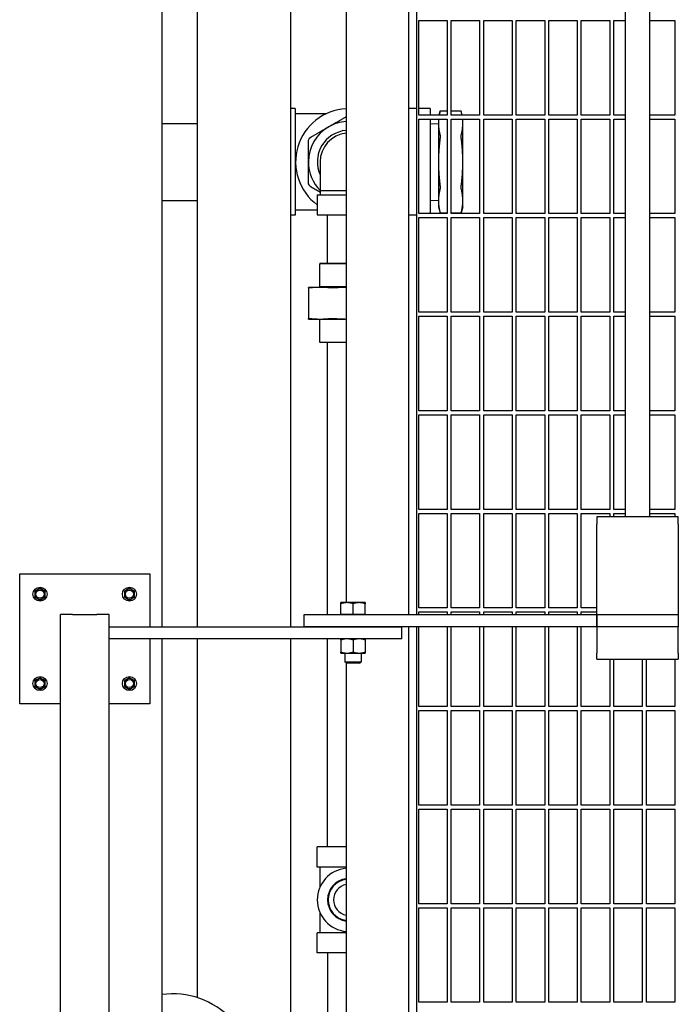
# Model space of a CAD drawing. Header units: inches. Extents: x 24 to 1128, y -58 to 748.
# Tile 671 of 679: x 723 to 743, y 626 to 656. Entities that reach past the tile are written whole.
import ezdxf

# ---------------------------------------------------------------- set-up
doc = ezdxf.new("R2010")
doc.units = ezdxf.units.IN
doc.header["$LTSCALE"] = 32
doc.header["$MEASUREMENT"] = 0
doc.layers.add('Visible (ANSI)', color=7, linetype='Continuous', lineweight=30)

msp = doc.modelspace()

# ---------------------------------------------------------------- linework, layer by layer
at = {"layer": 'Visible (ANSI)'}
for p, q in [((727.28063, 662.56478), (727.28063, 637.81478)), ((728.35813, 662.56478), (728.35813, 637.81478)), ((731.23313, 662.56478), (731.23313, 637.81478)), ((734.86063, 662.18978), (734.86063, 638.18978)), ((735.11063, 662.18978), (735.11063, 638.18978)), ((732.94063, 661.82578), (732.94063, 638.55378)), ((741.53063, 641.18978), (741.53063, 659.18978)), ((742.28063, 641.18978), (742.28063, 659.18978)), ((735.17313, 653.54728), (735.17313, 656.45353)), ((735.17313, 656.45353), (736.04813, 656.45353)), ((736.04813, 656.45353), (736.04813, 653.54728)), ((736.17313, 653.54728), (736.17313, 656.45353)), ((736.17313, 656.45353), (737.04813, 656.45353)), ((737.04813, 656.45353), (737.04813, 653.54728)), ((737.17313, 653.54728), (737.17313, 656.45353)), ((737.17313, 656.45353), (738.04813, 656.45353)), ((738.04813, 656.45353), (738.04813, 653.54728)), ((738.17313, 653.54728), (738.17313, 656.45353)), ((738.17313, 656.45353), (739.04813, 656.45353)), ((739.04813, 656.45353), (739.04813, 653.54728)), ((739.17313, 653.54728), (739.17313, 656.45353)), ((739.17313, 656.45353), (740.04813, 656.45353)), ((740.04813, 656.45353), (740.04813, 653.54728)), ((740.17313, 653.54728), (740.17313, 656.45353)), ((740.17313, 656.45353), (741.04813, 656.45353)), ((741.04813, 656.45353), (741.04813, 653.54728)), ((741.17313, 653.54728), (741.17313, 656.45353)), ((741.17313, 656.45353), (741.53063, 656.45353)), ((742.28063, 656.45353), (743.04813, 656.45353)), ((743.04813, 656.45353), (743.04813, 653.54728)), ((731.37063, 653.74274), (731.23313, 653.74274)), ((731.37063, 653.74274), (731.37063, 650.46274)), ((735.11063, 653.74274), (734.86063, 653.74274)), ((735.53063, 653.74274), (735.17313, 653.74274)), ((735.53063, 653.74274), (735.53063, 653.54728)), ((735.79927, 653.54728), (735.83245, 653.67112)), ((735.83245, 653.67112), (736.04813, 653.67112)), ((736.17313, 653.67112), (736.47882, 653.67112)), ((736.512, 653.54728), (736.47882, 653.67112)), ((732.32409, 653.58274), (731.37063, 653.58274)), ((736.04813, 653.54728), (735.17313, 653.54728)), ((735.17313, 650.51603), (735.17313, 653.42228)), ((735.17313, 653.42228), (736.04813, 653.42228)), ((735.53063, 653.42228), (735.53063, 650.51603)), ((735.78063, 653.42228), (735.78063, 653.29353)), ((736.04813, 653.42228), (736.04813, 650.51603)), ((737.04813, 653.54728), (736.17313, 653.54728)), ((736.17313, 650.51603), (736.17313, 653.42228)), ((736.17313, 653.42228), (737.04813, 653.42228)), ((736.53063, 653.29353), (736.53063, 653.42228)), ((737.04813, 653.42228), (737.04813, 650.51603)), ((738.04813, 653.54728), (737.17313, 653.54728)), ((737.17313, 650.51603), (737.17313, 653.42228)), ((737.17313, 653.42228), (738.04813, 653.42228)), ((738.04813, 653.42228), (738.04813, 650.51603)), ((739.04813, 653.54728), (738.17313, 653.54728)), ((738.17313, 650.51603), (738.17313, 653.42228)), ((738.17313, 653.42228), (739.04813, 653.42228)), ((739.04813, 653.42228), (739.04813, 650.51603)), ((740.04813, 653.54728), (739.17313, 653.54728)), ((739.17313, 650.51603), (739.17313, 653.42228)), ((739.17313, 653.42228), (740.04813, 653.42228)), ((740.04813, 653.42228), (740.04813, 650.51603)), ((741.04813, 653.54728), (740.17313, 653.54728)), ((740.17313, 650.51603), (740.17313, 653.42228)), ((740.17313, 653.42228), (741.04813, 653.42228)), ((741.04813, 653.42228), (741.04813, 650.51603)), ((741.53063, 653.54728), (741.17313, 653.54728)), ((741.17313, 650.51603), (741.17313, 653.42228)), ((741.17313, 653.42228), (741.53063, 653.42228)), ((743.04813, 653.54728), (742.28063, 653.54728)), ((742.28063, 653.42228), (743.04813, 653.42228)), ((743.04813, 653.42228), (743.04813, 650.51603)), ((727.28063, 653.29024), (728.35813, 653.29024)), ((735.53063, 653.27933), (735.78063, 653.29024)), ((735.78063, 653.29353), (735.78063, 652.10274)), ((736.53063, 652.10274), (736.53063, 653.29353)), ((732.14063, 652.10274), (732.14063, 651.21851)), ((735.78063, 652.10274), (735.78063, 650.91196)), ((736.53063, 650.91196), (736.53063, 652.10274)), ((732.14063, 651.21851), (732.14063, 651.09274)), ((727.28063, 650.91524), (728.35813, 650.91524)), ((732.05563, 651.09274), (732.94063, 651.09274)), ((732.05563, 651.09274), (732.05563, 650.47274)), ((735.53063, 650.92616), (735.78063, 650.91524)), ((735.78063, 650.91196), (735.78063, 650.72774)), ((736.53063, 650.72774), (736.53063, 650.91196)), ((732.05563, 650.62274), (731.37063, 650.62274)), ((735.78063, 650.72774), (735.83245, 650.53437)), ((736.53063, 650.72774), (736.47882, 650.53437)), ((731.37063, 650.46274), (731.23313, 650.46274)), ((732.05563, 650.47274), (732.94063, 650.47274)), ((732.37313, 648.98836), (732.37313, 650.47274)), ((735.11063, 650.46274), (734.86063, 650.46274)), ((736.04813, 650.51603), (735.17313, 650.51603)), ((735.17313, 647.48478), (735.17313, 650.39103)), ((735.17313, 650.39103), (736.04813, 650.39103)), ((735.83245, 650.53437), (736.04813, 650.53437)), ((736.04813, 650.39103), (736.04813, 647.48478)), ((736.17313, 650.53437), (736.47882, 650.53437)), ((737.04813, 650.51603), (736.17313, 650.51603)), ((736.17313, 647.48478), (736.17313, 650.39103)), ((736.17313, 650.39103), (737.04813, 650.39103)), ((737.04813, 650.39103), (737.04813, 647.48478)), ((738.04813, 650.51603), (737.17313, 650.51603)), ((737.17313, 647.48478), (737.17313, 650.39103)), ((737.17313, 650.39103), (738.04813, 650.39103)), ((738.04813, 650.39103), (738.04813, 647.48478)), ((739.04813, 650.51603), (738.17313, 650.51603)), ((738.17313, 647.48478), (738.17313, 650.39103)), ((738.17313, 650.39103), (739.04813, 650.39103)), ((739.04813, 650.39103), (739.04813, 647.48478)), ((740.04813, 650.51603), (739.17313, 650.51603)), ((739.17313, 647.48478), (739.17313, 650.39103)), ((739.17313, 650.39103), (740.04813, 650.39103)), ((740.04813, 650.39103), (740.04813, 647.48478)), ((741.04813, 650.51603), (740.17313, 650.51603)), ((740.17313, 647.48478), (740.17313, 650.39103)), ((740.17313, 650.39103), (741.04813, 650.39103)), ((741.04813, 650.39103), (741.04813, 647.48478)), ((741.53063, 650.51603), (741.17313, 650.51603)), ((741.17313, 647.48478), (741.17313, 650.39103)), ((741.17313, 650.39103), (741.53063, 650.39103)), ((743.04813, 650.51603), (742.28063, 650.51603)), ((742.28063, 650.39103), (743.04813, 650.39103)), ((743.04813, 650.39103), (743.04813, 647.48478)), ((732.14626, 648.98836), (732.13063, 648.97274)), ((732.94063, 648.97274), (732.13063, 648.97274)), ((732.13063, 648.26336), (732.13063, 648.97274)), ((732.14626, 648.98836), (732.94063, 648.98836)), ((732.14675, 648.24836), (731.78063, 648.24836)), ((731.78063, 648.22973), (731.78063, 647.29199)), ((732.13063, 648.26336), (732.11563, 648.24836)), ((732.94063, 648.26336), (732.13063, 648.26336)), ((732.94063, 648.24836), (732.14675, 648.24836)), ((731.78063, 647.27336), (732.14675, 647.27336)), ((732.13063, 646.56549), (732.13063, 647.27336)), ((732.14675, 647.27336), (732.94063, 647.27336)), ((736.04813, 647.48478), (735.17313, 647.48478)), ((735.17313, 644.45353), (735.17313, 647.35978)), ((735.17313, 647.35978), (736.04813, 647.35978)), ((736.04813, 647.35978), (736.04813, 644.45353)), ((737.04813, 647.48478), (736.17313, 647.48478)), ((736.17313, 644.45353), (736.17313, 647.35978)), ((736.17313, 647.35978), (737.04813, 647.35978)), ((737.04813, 647.35978), (737.04813, 644.45353)), ((738.04813, 647.48478), (737.17313, 647.48478)), ((737.17313, 644.45353), (737.17313, 647.35978)), ((737.17313, 647.35978), (738.04813, 647.35978)), ((738.04813, 647.35978), (738.04813, 644.45353)), ((739.04813, 647.48478), (738.17313, 647.48478)), ((738.17313, 644.45353), (738.17313, 647.35978)), ((738.17313, 647.35978), (739.04813, 647.35978)), ((739.04813, 647.35978), (739.04813, 644.45353)), ((740.04813, 647.48478), (739.17313, 647.48478)), ((739.17313, 644.45353), (739.17313, 647.35978)), ((739.17313, 647.35978), (740.04813, 647.35978)), ((740.04813, 647.35978), (740.04813, 644.45353)), ((741.04813, 647.48478), (740.17313, 647.48478)), ((740.17313, 644.45353), (740.17313, 647.35978)), ((740.17313, 647.35978), (741.04813, 647.35978)), ((741.04813, 647.35978), (741.04813, 644.45353)), ((741.53063, 647.48478), (741.17313, 647.48478)), ((741.17313, 644.45353), (741.17313, 647.35978)), ((741.17313, 647.35978), (741.53063, 647.35978)), ((743.04813, 647.48478), (742.28063, 647.48478)), ((742.28063, 647.35978), (743.04813, 647.35978)), ((743.04813, 647.35978), (743.04813, 644.45353)), ((732.13063, 646.56549), (732.94063, 646.56549)), ((732.14626, 646.54986), (732.13063, 646.56549)), ((732.94063, 646.54986), (732.14626, 646.54986)), ((732.37313, 638.18978), (732.37313, 646.54986)), ((736.04813, 644.45353), (735.17313, 644.45353)), ((735.17313, 641.42228), (735.17313, 644.32853)), ((735.17313, 644.32853), (736.04813, 644.32853)), ((736.04813, 644.32853), (736.04813, 641.42228)), ((737.04813, 644.45353), (736.17313, 644.45353)), ((736.17313, 641.42228), (736.17313, 644.32853)), ((736.17313, 644.32853), (737.04813, 644.32853)), ((737.04813, 644.32853), (737.04813, 641.42228)), ((738.04813, 644.45353), (737.17313, 644.45353)), ((737.17313, 641.42228), (737.17313, 644.32853)), ((737.17313, 644.32853), (738.04813, 644.32853)), ((738.04813, 644.32853), (738.04813, 641.42228)), ((739.04813, 644.45353), (738.17313, 644.45353)), ((738.17313, 641.42228), (738.17313, 644.32853)), ((738.17313, 644.32853), (739.04813, 644.32853)), ((739.04813, 644.32853), (739.04813, 641.42228)), ((740.04813, 644.45353), (739.17313, 644.45353)), ((739.17313, 641.42228), (739.17313, 644.32853)), ((739.17313, 644.32853), (740.04813, 644.32853)), ((740.04813, 644.32853), (740.04813, 641.42228)), ((741.04813, 644.45353), (740.17313, 644.45353)), ((740.17313, 641.42228), (740.17313, 644.32853)), ((740.17313, 644.32853), (741.04813, 644.32853)), ((741.04813, 644.32853), (741.04813, 641.42228)), ((741.53063, 644.45353), (741.17313, 644.45353)), ((741.17313, 641.42228), (741.17313, 644.32853)), ((741.17313, 644.32853), (741.53063, 644.32853)), ((743.04813, 644.45353), (742.28063, 644.45353)), ((742.28063, 644.32853), (743.04813, 644.32853)), ((743.04813, 644.32853), (743.04813, 641.42228)), ((736.04813, 641.42228), (735.17313, 641.42228)), ((735.17313, 638.39103), (735.17313, 641.29728)), ((735.17313, 641.29728), (736.04813, 641.29728)), ((736.04813, 641.29728), (736.04813, 638.39103)), ((737.04813, 641.42228), (736.17313, 641.42228)), ((736.17313, 638.39103), (736.17313, 641.29728)), ((736.17313, 641.29728), (737.04813, 641.29728)), ((737.04813, 641.29728), (737.04813, 638.39103)), ((738.04813, 641.42228), (737.17313, 641.42228)), ((737.17313, 638.39103), (737.17313, 641.29728)), ((737.17313, 641.29728), (738.04813, 641.29728)), ((738.04813, 641.29728), (738.04813, 638.39103)), ((739.04813, 641.42228), (738.17313, 641.42228)), ((738.17313, 638.39103), (738.17313, 641.29728)), ((738.17313, 641.29728), (739.04813, 641.29728)), ((739.04813, 641.29728), (739.04813, 638.39103)), ((740.04813, 641.42228), (739.17313, 641.42228)), ((739.17313, 638.39103), (739.17313, 641.29728)), ((739.17313, 641.29728), (740.04813, 641.29728)), ((740.04813, 641.29728), (740.04813, 638.39103)), ((741.04813, 641.42228), (740.17313, 641.42228)), ((740.17313, 638.39103), (740.17313, 641.29728)), ((740.17313, 641.29728), (741.04813, 641.29728)), ((741.04813, 641.29728), (741.04813, 641.18978)), ((741.53063, 641.42228), (741.17313, 641.42228)), ((741.17313, 641.18978), (741.17313, 641.29728)), ((741.17313, 641.29728), (741.53063, 641.29728)), ((743.04813, 641.42228), (742.28063, 641.42228)), ((742.28063, 641.29728), (743.04813, 641.29728)), ((743.04813, 641.29728), (743.04813, 641.18978)), ((743.15563, 641.18978), (740.65563, 641.18978)), ((740.65563, 641.18978), (740.65563, 640.97011)), ((740.65563, 638.29961), (740.65563, 640.97011)), ((743.15563, 640.97011), (743.15563, 641.18978)), ((743.15563, 640.97011), (743.15563, 638.29961)), ((722.90563, 639.43978), (726.90563, 639.43978)), ((722.90563, 635.43978), (722.90563, 639.43978)), ((726.90563, 639.43978), (726.90563, 637.81478)), ((723.45263, 638.94988), (723.37463, 638.90485)), ((723.37463, 638.90485), (723.37463, 638.81478)), ((723.37463, 638.81478), (723.37463, 638.72471)), ((723.53063, 638.99491), (723.45263, 638.94988)), ((723.60863, 638.94988), (723.53063, 638.99491)), ((723.68663, 638.90485), (723.60863, 638.94988)), ((723.68663, 638.81478), (723.68663, 638.90485)), ((723.68663, 638.72471), (723.68663, 638.81478)), ((726.20263, 638.94988), (726.12463, 638.90485)), ((726.12463, 638.90485), (726.12463, 638.81478)), ((726.12463, 638.81478), (726.12463, 638.72471)), ((726.28063, 638.99491), (726.20263, 638.94988)), ((726.35863, 638.94988), (726.28063, 638.99491)), ((726.43663, 638.90485), (726.35863, 638.94988)), ((726.43663, 638.81478), (726.43663, 638.90485)), ((726.43663, 638.72471), (726.43663, 638.81478)), ((723.37463, 638.72471), (723.45263, 638.67968)), ((723.45263, 638.67968), (723.53063, 638.63465)), ((723.53063, 638.63465), (723.60863, 638.67968)), ((723.60863, 638.67968), (723.68663, 638.72471)), ((726.12463, 638.72471), (726.20263, 638.67968)), ((726.20263, 638.67968), (726.28063, 638.63465)), ((726.28063, 638.63465), (726.35863, 638.67968)), ((726.35863, 638.67968), (726.43663, 638.72471)), ((732.96813, 638.55378), (732.78063, 638.55378)), ((732.78063, 638.18978), (732.78063, 638.52029)), ((733.34313, 638.55378), (732.96813, 638.55378)), ((733.15563, 638.18978), (733.15563, 638.52029)), ((733.53063, 638.55378), (733.34313, 638.55378)), ((733.53063, 638.18978), (733.53063, 638.52029)), ((724.15563, 566.18978), (724.15563, 638.18978)), ((724.53063, 638.18978), (724.15563, 638.18978)), ((724.53063, 638.18978), (725.28063, 638.18978)), ((725.65563, 638.18978), (725.28063, 638.18978)), ((725.65563, 637.81478), (725.65563, 638.18978)), ((731.65563, 638.18978), (740.65563, 638.18978)), ((731.65563, 637.81478), (731.65563, 638.18978)), ((732.96813, 638.18978), (732.78063, 638.18978)), ((732.78063, 638.18978), (732.78063, 638.18978)), ((733.15563, 638.18978), (732.96813, 638.18978)), ((733.34313, 638.18978), (733.15563, 638.18978)), ((733.53063, 638.18978), (733.34313, 638.18978)), ((733.53063, 638.18978), (733.53063, 638.18978)), ((736.04813, 638.39103), (735.17313, 638.39103)), ((735.17313, 638.18978), (735.17313, 638.26603)), ((735.17313, 638.26603), (736.04813, 638.26603)), ((736.04813, 638.26603), (736.04813, 638.18978)), ((737.04813, 638.39103), (736.17313, 638.39103)), ((736.17313, 638.18978), (736.17313, 638.26603)), ((736.17313, 638.26603), (737.04813, 638.26603)), ((737.04813, 638.26603), (737.04813, 638.18978)), ((738.04813, 638.39103), (737.17313, 638.39103)), ((737.17313, 638.18978), (737.17313, 638.26603)), ((737.17313, 638.26603), (738.04813, 638.26603)), ((738.04813, 638.26603), (738.04813, 638.18978)), ((739.04813, 638.39103), (738.17313, 638.39103)), ((738.17313, 638.18978), (738.17313, 638.26603)), ((738.17313, 638.26603), (739.04813, 638.26603)), ((739.04813, 638.26603), (739.04813, 638.18978)), ((740.04813, 638.39103), (739.17313, 638.39103)), ((739.17313, 638.18978), (739.17313, 638.26603)), ((739.17313, 638.26603), (740.04813, 638.26603)), ((740.04813, 638.26603), (740.04813, 638.18978)), ((740.65563, 638.39103), (740.17313, 638.39103)), ((740.17313, 638.18978), (740.17313, 638.26603)), ((740.17313, 638.26603), (740.65563, 638.26603)), ((740.65563, 638.18978), (740.65563, 638.29961)), ((740.65563, 638.18978), (743.15563, 638.18978)), ((740.65563, 637.81478), (740.65563, 638.18978)), ((740.65563, 638.18978), (740.65563, 637.81478)), ((743.15563, 638.29961), (743.15563, 638.18978)), ((743.15563, 638.18978), (743.15563, 637.81478)), ((725.65563, 637.81478), (734.65563, 637.81478)), ((725.65563, 637.43978), (725.65563, 637.81478)), ((740.65563, 637.81478), (731.65563, 637.81478)), ((734.65563, 637.43978), (734.65563, 637.81478)), ((734.86063, 637.81478), (734.86063, 622.76228)), ((735.11063, 637.81478), (735.11063, 622.76228)), ((735.17313, 635.35978), (735.17313, 637.81478)), ((736.04813, 637.81478), (736.04813, 635.35978)), ((736.17313, 635.35978), (736.17313, 637.81478)), ((737.04813, 637.81478), (737.04813, 635.35978)), ((737.17313, 635.35978), (737.17313, 637.81478)), ((738.04813, 637.81478), (738.04813, 635.35978)), ((738.17313, 635.35978), (738.17313, 637.81478)), ((739.04813, 637.81478), (739.04813, 635.35978)), ((739.17313, 635.35978), (739.17313, 637.81478)), ((740.04813, 637.81478), (740.04813, 635.35978)), ((740.17313, 635.35978), (740.17313, 637.81478)), ((743.15563, 637.81478), (740.65563, 637.81478)), ((740.65563, 637.81478), (740.65563, 637.00478)), ((743.15563, 637.00478), (743.15563, 637.81478)), ((725.65563, 566.18978), (725.65563, 637.43978)), ((734.65563, 637.43978), (725.65563, 637.43978)), ((726.90563, 637.43978), (726.90563, 635.43978)), ((727.28063, 637.43978), (727.28063, 563.43978)), ((728.35813, 637.43978), (728.35813, 626.41194)), ((731.23313, 637.43978), (731.23313, 625.34365)), ((732.37313, 631.04524), (732.37313, 637.43978)), ((732.78063, 637.40629), (732.78063, 637.03527)), ((733.15563, 637.40629), (733.15563, 637.03527)), ((733.53063, 637.40629), (733.53063, 637.03527)), ((732.78063, 637.00178), (732.96813, 637.00178)), ((732.90563, 637.00178), (732.90563, 636.73555)), ((732.96813, 637.00178), (733.34313, 637.00178)), ((733.34313, 637.00178), (733.53063, 637.00178)), ((733.40563, 637.00178), (733.40563, 636.73555)), ((740.65563, 636.81478), (740.65563, 637.00478)), ((743.15563, 637.00478), (743.15563, 636.81478)), ((732.90563, 636.73555), (733.40563, 636.73555)), ((732.95282, 636.68978), (732.90563, 636.73555)), ((732.94063, 636.7016), (732.94063, 622.84541)), ((733.35844, 636.68978), (732.95282, 636.68978)), ((733.35844, 636.68978), (733.40563, 636.73555)), ((740.65563, 636.81478), (743.15563, 636.81478)), ((741.04813, 636.81478), (741.04813, 635.35978)), ((741.17313, 635.35978), (741.17313, 636.81478)), ((742.04813, 636.81478), (742.04813, 635.35978)), ((742.17313, 635.35978), (742.17313, 636.81478)), ((743.04813, 636.81478), (743.04813, 635.35978)), ((723.45263, 636.19988), (723.37463, 636.15485)), ((723.37463, 636.15485), (723.37463, 636.06478)), ((723.37463, 636.06478), (723.37463, 635.97471)), ((723.53063, 636.24491), (723.45263, 636.19988)), ((723.60863, 636.19988), (723.53063, 636.24491)), ((723.68663, 636.15485), (723.60863, 636.19988)), ((723.68663, 636.06478), (723.68663, 636.15485)), ((723.68663, 635.97471), (723.68663, 636.06478)), ((726.20263, 636.19988), (726.12463, 636.15485)), ((726.12463, 636.15485), (726.12463, 636.06478)), ((726.12463, 636.06478), (726.12463, 635.97471)), ((726.28063, 636.24491), (726.20263, 636.19988)), ((726.35863, 636.19988), (726.28063, 636.24491)), ((726.43663, 636.15485), (726.35863, 636.19988)), ((726.43663, 636.06478), (726.43663, 636.15485)), ((726.43663, 635.97471), (726.43663, 636.06478)), ((723.37463, 635.97471), (723.45263, 635.92968)), ((723.45263, 635.92968), (723.53063, 635.88465)), ((723.53063, 635.88465), (723.60863, 635.92968)), ((723.60863, 635.92968), (723.68663, 635.97471)), ((726.12463, 635.97471), (726.20263, 635.92968)), ((726.20263, 635.92968), (726.28063, 635.88465)), ((726.28063, 635.88465), (726.35863, 635.92968)), ((726.35863, 635.92968), (726.43663, 635.97471)), ((724.15563, 635.43978), (722.90563, 635.43978)), ((726.90563, 635.43978), (725.65563, 635.43978)), ((736.04813, 635.35978), (735.17313, 635.35978)), ((735.17313, 632.32853), (735.17313, 635.23478)), ((735.17313, 635.23478), (736.04813, 635.23478)), ((736.04813, 635.23478), (736.04813, 632.32853)), ((737.04813, 635.35978), (736.17313, 635.35978)), ((736.17313, 632.32853), (736.17313, 635.23478)), ((736.17313, 635.23478), (737.04813, 635.23478)), ((737.04813, 635.23478), (737.04813, 632.32853)), ((738.04813, 635.35978), (737.17313, 635.35978)), ((737.17313, 632.32853), (737.17313, 635.23478)), ((737.17313, 635.23478), (738.04813, 635.23478)), ((738.04813, 635.23478), (738.04813, 632.32853)), ((739.04813, 635.35978), (738.17313, 635.35978)), ((738.17313, 632.32853), (738.17313, 635.23478)), ((738.17313, 635.23478), (739.04813, 635.23478)), ((739.04813, 635.23478), (739.04813, 632.32853)), ((740.04813, 635.35978), (739.17313, 635.35978)), ((739.17313, 632.32853), (739.17313, 635.23478)), ((739.17313, 635.23478), (740.04813, 635.23478)), ((740.04813, 635.23478), (740.04813, 632.32853)), ((741.04813, 635.35978), (740.17313, 635.35978)), ((740.17313, 632.32853), (740.17313, 635.23478)), ((740.17313, 635.23478), (741.04813, 635.23478)), ((741.04813, 635.23478), (741.04813, 632.32853)), ((742.04813, 635.35978), (741.17313, 635.35978)), ((741.17313, 632.32853), (741.17313, 635.23478)), ((741.17313, 635.23478), (742.04813, 635.23478)), ((742.04813, 635.23478), (742.04813, 632.32853)), ((743.04813, 635.35978), (742.17313, 635.35978)), ((742.17313, 632.32853), (742.17313, 635.23478)), ((742.17313, 635.23478), (743.04813, 635.23478)), ((743.04813, 635.23478), (743.04813, 632.32853)), ((736.04813, 632.32853), (735.17313, 632.32853)), ((735.17313, 629.29728), (735.17313, 632.20353)), ((735.17313, 632.20353), (736.04813, 632.20353)), ((736.04813, 632.20353), (736.04813, 629.29728)), ((737.04813, 632.32853), (736.17313, 632.32853)), ((736.17313, 629.29728), (736.17313, 632.20353)), ((736.17313, 632.20353), (737.04813, 632.20353)), ((737.04813, 632.20353), (737.04813, 629.29728)), ((738.04813, 632.32853), (737.17313, 632.32853)), ((737.17313, 629.29728), (737.17313, 632.20353)), ((737.17313, 632.20353), (738.04813, 632.20353)), ((738.04813, 632.20353), (738.04813, 629.29728)), ((739.04813, 632.32853), (738.17313, 632.32853)), ((738.17313, 629.29728), (738.17313, 632.20353)), ((738.17313, 632.20353), (739.04813, 632.20353)), ((739.04813, 632.20353), (739.04813, 629.29728)), ((740.04813, 632.32853), (739.17313, 632.32853)), ((739.17313, 629.29728), (739.17313, 632.20353)), ((739.17313, 632.20353), (740.04813, 632.20353)), ((740.04813, 632.20353), (740.04813, 629.29728)), ((741.04813, 632.32853), (740.17313, 632.32853)), ((740.17313, 629.29728), (740.17313, 632.20353)), ((740.17313, 632.20353), (741.04813, 632.20353)), ((741.04813, 632.20353), (741.04813, 629.29728)), ((742.04813, 632.32853), (741.17313, 632.32853)), ((741.17313, 629.29728), (741.17313, 632.20353)), ((741.17313, 632.20353), (742.04813, 632.20353)), ((742.04813, 632.20353), (742.04813, 629.29728)), ((743.04813, 632.32853), (742.17313, 632.32853)), ((742.17313, 629.29728), (742.17313, 632.20353)), ((742.17313, 632.20353), (743.04813, 632.20353)), ((743.04813, 632.20353), (743.04813, 629.29728)), ((732.94063, 631.04524), (732.05563, 631.04524)), ((732.05563, 630.42524), (732.05563, 631.04524)), ((732.94063, 630.42524), (732.05563, 630.42524)), ((732.14063, 629.81339), (732.14063, 630.42524)), ((736.04813, 629.29728), (735.17313, 629.29728)), ((735.17313, 626.26603), (735.17313, 629.17228)), ((735.17313, 629.17228), (736.04813, 629.17228)), ((736.04813, 629.17228), (736.04813, 626.26603)), ((737.04813, 629.29728), (736.17313, 629.29728)), ((736.17313, 626.26603), (736.17313, 629.17228)), ((736.17313, 629.17228), (737.04813, 629.17228)), ((737.04813, 629.17228), (737.04813, 626.26603)), ((738.04813, 629.29728), (737.17313, 629.29728)), ((737.17313, 626.26603), (737.17313, 629.17228)), ((737.17313, 629.17228), (738.04813, 629.17228)), ((738.04813, 629.17228), (738.04813, 626.26603)), ((739.04813, 629.29728), (738.17313, 629.29728)), ((738.17313, 626.26603), (738.17313, 629.17228)), ((738.17313, 629.17228), (739.04813, 629.17228)), ((739.04813, 629.17228), (739.04813, 626.26603)), ((740.04813, 629.29728), (739.17313, 629.29728)), ((739.17313, 626.26603), (739.17313, 629.17228)), ((739.17313, 629.17228), (740.04813, 629.17228)), ((740.04813, 629.17228), (740.04813, 626.26603)), ((741.04813, 629.29728), (740.17313, 629.29728)), ((740.17313, 626.26603), (740.17313, 629.17228)), ((740.17313, 629.17228), (741.04813, 629.17228)), ((741.04813, 629.17228), (741.04813, 626.26603)), ((742.04813, 629.29728), (741.17313, 629.29728)), ((741.17313, 626.26603), (741.17313, 629.17228)), ((741.17313, 629.17228), (742.04813, 629.17228)), ((742.04813, 629.17228), (742.04813, 626.26603)), ((743.04813, 629.29728), (742.17313, 629.29728)), ((742.17313, 626.26603), (742.17313, 629.17228)), ((742.17313, 629.17228), (743.04813, 629.17228)), ((743.04813, 629.17228), (743.04813, 626.26603)), ((732.14063, 628.40524), (732.14063, 629.01709)), ((732.94063, 628.40524), (732.05563, 628.40524)), ((732.05563, 627.78524), (732.05563, 628.40524)), ((732.94063, 627.78524), (732.05563, 627.78524)), ((732.37313, 627.78524), (732.37313, 623.08447)), ((736.04813, 626.26603), (735.17313, 626.26603)), ((737.04813, 626.26603), (736.17313, 626.26603)), ((738.04813, 626.26603), (737.17313, 626.26603)), ((739.04813, 626.26603), (738.17313, 626.26603)), ((740.04813, 626.26603), (739.17313, 626.26603)), ((741.04813, 626.26603), (740.17313, 626.26603)), ((742.04813, 626.26603), (741.17313, 626.26603)), ((743.04813, 626.26603), (742.17313, 626.26603))]:
    msp.add_line(p, q, dxfattribs=at)
for centre, radius in [((723.53063, 638.81478), 0.216), ((723.53063, 638.81478), 0.1248), ((726.28063, 638.81478), 0.216), ((726.28063, 638.81478), 0.1248), ((723.53063, 636.06478), 0.216), ((723.53063, 636.06478), 0.1248), ((726.28063, 636.06478), 0.216), ((726.28063, 636.06478), 0.1248)]:
    msp.add_circle(centre, radius, dxfattribs=at)
for centre, radius, start, end in [((733.03063, 652.10274), 1.64, 93.145861, 233.522135), ((733.03063, 652.10274), 1.25, 94.128869, 120), ((733.03063, 652.10274), 1.25, 120, 180), ((733.03063, 652.10274), 0.975, 95.296381, 204.101917), ((733.03063, 652.10274), 0.89, 95.803876, 180), ((733.03063, 652.10274), 1.25, 180, 224.602125), ((723.53063, 638.81478), 0.156, 120, 180), ((723.53063, 638.81478), 0.156, 180, 240), ((723.53063, 638.81478), 0.156, 60, 120), ((723.53063, 638.81478), 0.156, 0, 60), ((723.53063, 638.81478), 0.156, 300, 0), ((726.28063, 638.81478), 0.156, 120, 180), ((726.28063, 638.81478), 0.156, 180, 240), ((726.28063, 638.81478), 0.156, 60, 120), ((726.28063, 638.81478), 0.156, 0, 60), ((726.28063, 638.81478), 0.156, 300, 0), ((723.53063, 638.81478), 0.156, 240, 300), ((726.28063, 638.81478), 0.156, 240, 300), ((723.53063, 636.06478), 0.156, 120, 180), ((723.53063, 636.06478), 0.156, 180, 240), ((723.53063, 636.06478), 0.156, 60, 120), ((723.53063, 636.06478), 0.156, 0, 60), ((723.53063, 636.06478), 0.156, 300, 0), ((726.28063, 636.06478), 0.156, 120, 180), ((726.28063, 636.06478), 0.156, 180, 240), ((726.28063, 636.06478), 0.156, 60, 120), ((726.28063, 636.06478), 0.156, 0, 60), ((726.28063, 636.06478), 0.156, 300, 0), ((723.53063, 636.06478), 0.156, 240, 300), ((726.28063, 636.06478), 0.156, 240, 300), ((733.03063, 629.41524), 0.975, 95.296381, 264.703619), ((733.03063, 629.41524), 0.6575, 97.867468, 262.132532), ((733.03063, 629.41524), 0.63786, 98.111311, 261.888689), ((733.03063, 629.41524), 0.4785, 100.84121, 259.15879), ((727.62317, 624.07478), 2.45, 43.00566, 98.036917)]:
    msp.add_arc(centre, radius, start, end, dxfattribs=at)
for end_param in [6.28599411, 6.2803765]:
    msp.add_ellipse((733.03063, 651.21851), major_axis=(-0.89, 0), ratio=0.00087266, start_param=4.81368572, end_param=end_param, dxfattribs=at)
for points, weights in [([(735.8283, 653.65437), (735.81458, 653.59928), (735.80493, 653.54728)], [1.0414979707, 1.0447911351, 1.04281807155]), ([(736.50634, 653.54728), (736.49669, 653.59928), (736.48297, 653.65437)], [1.04281807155, 1.0447911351, 1.0414979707]), ([(732.40563, 653.18527), (732.65694, 653.33037), (732.93688, 653.49199)], [1, 1.0796639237, 1.10285189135]), ([(735.78704, 653.42228), (735.78063, 653.35735), (735.78063, 653.29353)], [1.03008444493, 1.01933249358, 1]), ([(736.53063, 653.29353), (736.53063, 653.35735), (736.52423, 653.42228)], [1, 1.01933249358, 1.03008444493]), ([(731.87438, 652.87856), (732.15432, 653.04018), (732.40563, 653.18527)], [1.10285189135, 1.0796639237, 1]), ([(735.78063, 653.29353), (735.78063, 653.12407), (735.8283, 652.93268)], [1, 1.05302826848, 1.0414979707]), ([(736.48297, 652.93268), (736.53063, 653.12407), (736.53063, 653.29353)], [1.0414979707, 1.05302826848, 1]), ([(731.78063, 652.10274), (731.78063, 652.39293), (731.78063, 652.71618)], [1, 1.0796639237, 1.10285189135]), ([(735.8283, 652.82443), (735.78063, 652.44166), (735.78063, 652.10274)], [1.0414979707, 1.05302826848, 1]), ([(736.53063, 652.10274), (736.53063, 652.44166), (736.48297, 652.82443)], [1, 1.05302826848, 1.0414979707]), ([(731.78063, 651.48931), (731.78063, 651.81255), (731.78063, 652.10274)], [1.10285189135, 1.0796639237, 1]), ([(735.78063, 652.10274), (735.78063, 651.76382), (735.8283, 651.38105)], [1, 1.05302826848, 1.0414979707]), ([(736.48297, 651.38105), (736.53063, 651.76382), (736.53063, 652.10274)], [1.0414979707, 1.05302826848, 1]), ([(732.14063, 651.17321), (732.01275, 651.24704), (731.87438, 651.32693)], [1.06558763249, 1.09126753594, 1.10285189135]), ([(735.8283, 651.2728), (735.78063, 651.08142), (735.78063, 650.91196)], [1.0414979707, 1.05302826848, 1]), ([(736.53063, 650.91196), (736.53063, 651.08142), (736.48297, 651.2728)], [1, 1.05302826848, 1.0414979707]), ([(735.78063, 650.91196), (735.78063, 650.7425), (735.8283, 650.55111)], [1, 1.05302826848, 1.0414979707]), ([(736.48297, 650.55111), (736.53063, 650.7425), (736.53063, 650.91196)], [1.0414979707, 1.05302826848, 1]), ([(731.78063, 648.22973), (731.78063, 648.24836), (731.78063, 648.24836)], [1.07707509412, 1.05512060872, 1]), ([(732.14675, 648.24836), (731.98735, 648.24836), (731.81724, 648.22973)], [1, 1.05512060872, 1.07707509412]), ([(732.47625, 648.22973), (732.30614, 648.24836), (732.14675, 648.24836)], [1.07707509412, 1.05512060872, 1]), ([(732.94063, 648.24764), (732.75851, 648.24474), (732.56464, 648.22973)], [1.01984072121, 1.05931269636, 1.07707509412]), ([(731.78063, 647.27336), (731.78063, 647.27336), (731.78063, 647.29199)], [1, 1.05512060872, 1.07707509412]), ([(731.81724, 647.29199), (731.98735, 647.27336), (732.14675, 647.27336)], [1.07707509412, 1.05512060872, 1]), ([(732.14675, 647.27336), (732.30614, 647.27336), (732.47625, 647.29199)], [1, 1.05512060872, 1.07707509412]), ([(732.56464, 647.29199), (732.75851, 647.27698), (732.94063, 647.27408)], [1.07707509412, 1.05931269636, 1.01984072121]), ([(732.78063, 638.52029), (732.78063, 638.55378), (732.78063, 638.55378)], [1, 1.0379548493, 1]), ([(732.96813, 638.55378), (732.88111, 638.55378), (732.78063, 638.52029)], [1, 1.0379548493, 1]), ([(733.15563, 638.52029), (733.05515, 638.55378), (732.96813, 638.55378)], [1, 1.0379548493, 1]), ([(733.34313, 638.55378), (733.25611, 638.55378), (733.15563, 638.52029)], [1, 1.0379548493, 1]), ([(733.53063, 638.52029), (733.43015, 638.55378), (733.34313, 638.55378)], [1, 1.0379548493, 1]), ([(733.53063, 638.55378), (733.53063, 638.55378), (733.53063, 638.52029)], [1, 1.0379548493, 1]), ([(732.78063, 637.40629), (732.78063, 637.43978), (732.78063, 637.43978)], [1, 1.0379548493, 1]), ([(732.96813, 637.43978), (732.88111, 637.43978), (732.78063, 637.40629)], [1, 1.0379548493, 1]), ([(733.15563, 637.40629), (733.05515, 637.43978), (732.96813, 637.43978)], [1, 1.0379548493, 1]), ([(733.34313, 637.43978), (733.25611, 637.43978), (733.15563, 637.40629)], [1, 1.0379548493, 1]), ([(733.53063, 637.40629), (733.43015, 637.43978), (733.34313, 637.43978)], [1, 1.0379548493, 1]), ([(733.53063, 637.43978), (733.53063, 637.43978), (733.53063, 637.40629)], [1, 1.0379548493, 1]), ([(732.78063, 637.03527), (732.88111, 637.00178), (732.96813, 637.00178)], [1, 1.0379548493, 1]), ([(732.78063, 637.00178), (732.78063, 637.00178), (732.78063, 637.03527)], [1, 1.0379548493, 1]), ([(732.96813, 637.00178), (733.05515, 637.00178), (733.15563, 637.03527)], [1, 1.0379548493, 1]), ([(733.15563, 637.03527), (733.25611, 637.00178), (733.34313, 637.00178)], [1, 1.0379548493, 1]), ([(733.34313, 637.00178), (733.43015, 637.00178), (733.53063, 637.03527)], [1, 1.0379548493, 1]), ([(733.53063, 637.03527), (733.53063, 637.00178), (733.53063, 637.00178)], [1, 1.0379548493, 1])]:
    msp.add_rational_spline(points, weights, degree=2, dxfattribs=at)
for points, knots in [([(735.83245, 653.67112), (735.83245, 653.67112), (735.83157, 653.66756), (735.82936, 653.65864), (735.82885, 653.6566), (735.8283, 653.65437)], [0.514911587, 0.514911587, 0.514911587, 0.514911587, 0.642348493, 0.642348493, 0.674907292, 0.674907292, 0.674907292, 0.674907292]), ([(736.48297, 653.65437), (736.48241, 653.6566), (736.48191, 653.65864), (736.47969, 653.66756), (736.47882, 653.67112), (736.47882, 653.67112)], [-0.674907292, -0.674907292, -0.674907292, -0.674907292, -0.642348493, -0.642348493, -0.514911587, -0.514911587, -0.514911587, -0.514911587]), ([(731.78063, 652.71618), (731.78063, 652.72184), (731.78089, 652.72753), (731.78389, 652.76047), (731.79268, 652.78728), (731.81883, 652.83257), (731.83765, 652.85359), (731.86468, 652.87266), (731.86947, 652.87572), (731.87438, 652.87856)], [1.877642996, 1.877642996, 1.877642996, 1.877642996, 1.919001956, 1.919001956, 2.118233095, 2.118233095, 2.317464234, 2.317464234, 2.358823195, 2.358823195, 2.358823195, 2.358823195]), ([(735.8283, 652.93268), (735.82885, 652.93045), (735.82936, 652.928), (735.83157, 652.91498), (735.83245, 652.90141), (735.83245, 652.87245), (735.83157, 652.85532), (735.82936, 652.83338), (735.82885, 652.8289), (735.8283, 652.82443)], [0.354915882, 0.354915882, 0.354915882, 0.354915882, 0.387474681, 0.387474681, 0.514911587, 0.514911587, 0.642348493, 0.642348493, 0.674907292, 0.674907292, 0.674907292, 0.674907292]), ([(736.48297, 652.82443), (736.48241, 652.8289), (736.48191, 652.83338), (736.47969, 652.85532), (736.47882, 652.87245), (736.47882, 652.90141), (736.47969, 652.91498), (736.48191, 652.928), (736.48241, 652.93045), (736.48297, 652.93268)], [-0.674907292, -0.674907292, -0.674907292, -0.674907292, -0.642348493, -0.642348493, -0.514911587, -0.514911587, -0.387474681, -0.387474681, -0.354915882, -0.354915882, -0.354915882, -0.354915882]), ([(731.87438, 651.32693), (731.86947, 651.32976), (731.86468, 651.33283), (731.83765, 651.3519), (731.81883, 651.37291), (731.79268, 651.4182), (731.78389, 651.44501), (731.78089, 651.47795), (731.78063, 651.48364), (731.78063, 651.48931)], [1.877642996, 1.877642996, 1.877642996, 1.877642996, 1.919001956, 1.919001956, 2.118233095, 2.118233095, 2.317464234, 2.317464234, 2.358823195, 2.358823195, 2.358823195, 2.358823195]), ([(735.8283, 651.38105), (735.82885, 651.37658), (735.82936, 651.3721), (735.83157, 651.35016), (735.83245, 651.33304), (735.83245, 651.30407), (735.83157, 651.29051), (735.82936, 651.27749), (735.82885, 651.27503), (735.8283, 651.2728)], [0.354915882, 0.354915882, 0.354915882, 0.354915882, 0.387474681, 0.387474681, 0.514911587, 0.514911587, 0.642348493, 0.642348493, 0.674907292, 0.674907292, 0.674907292, 0.674907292]), ([(736.48297, 651.2728), (736.48241, 651.27503), (736.48191, 651.27749), (736.47969, 651.29051), (736.47882, 651.30407), (736.47882, 651.33304), (736.47969, 651.35016), (736.48191, 651.3721), (736.48241, 651.37658), (736.48297, 651.38105)], [-0.674907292, -0.674907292, -0.674907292, -0.674907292, -0.642348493, -0.642348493, -0.514911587, -0.514911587, -0.387474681, -0.387474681, -0.354915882, -0.354915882, -0.354915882, -0.354915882]), ([(735.8283, 650.55111), (735.82885, 650.54888), (735.82936, 650.54684), (735.83157, 650.53793), (735.83245, 650.53437), (735.83245, 650.53437)], [0.354915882, 0.354915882, 0.354915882, 0.354915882, 0.387474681, 0.387474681, 0.514911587, 0.514911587, 0.514911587, 0.514911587]), ([(736.47882, 650.53437), (736.47882, 650.53437), (736.47969, 650.53793), (736.48191, 650.54684), (736.48241, 650.54888), (736.48297, 650.55111)], [-0.514911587, -0.514911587, -0.514911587, -0.514911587, -0.387474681, -0.387474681, -0.354915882, -0.354915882, -0.354915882, -0.354915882]), ([(731.81724, 648.22973), (731.80549, 648.22844), (731.79619, 648.22781), (731.7841, 648.22781), (731.78063, 648.22844), (731.78063, 648.22973)], [0.397039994, 0.397039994, 0.397039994, 0.397039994, 0.517389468, 0.517389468, 0.637738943, 0.637738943, 0.637738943, 0.637738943]), ([(732.56464, 648.22973), (732.54802, 648.22844), (732.5314, 648.22781), (732.50222, 648.22781), (732.48801, 648.22844), (732.47625, 648.22973)], [1.299728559, 1.299728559, 1.299728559, 1.299728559, 1.420078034, 1.420078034, 1.540427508, 1.540427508, 1.540427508, 1.540427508]), ([(731.78063, 647.29199), (731.78063, 647.29328), (731.7841, 647.29391), (731.79619, 647.29391), (731.80549, 647.29328), (731.81724, 647.29199)], [1.299728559, 1.299728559, 1.299728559, 1.299728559, 1.420078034, 1.420078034, 1.540427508, 1.540427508, 1.540427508, 1.540427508]), ([(732.47625, 647.29199), (732.48801, 647.29328), (732.50222, 647.29391), (732.5314, 647.29391), (732.54802, 647.29328), (732.56464, 647.29199)], [0.397039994, 0.397039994, 0.397039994, 0.397039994, 0.517389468, 0.517389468, 0.637738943, 0.637738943, 0.637738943, 0.637738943])]:
    msp.add_open_spline(points, degree=3, knots=knots, dxfattribs=at)
msp.add_open_spline([(732.93688, 653.49199), (732.93812, 653.49271), (732.93937, 653.49341), (732.94063, 653.4941)], degree=3, dxfattribs=at)

doc.saveas('drawing.dxf')
